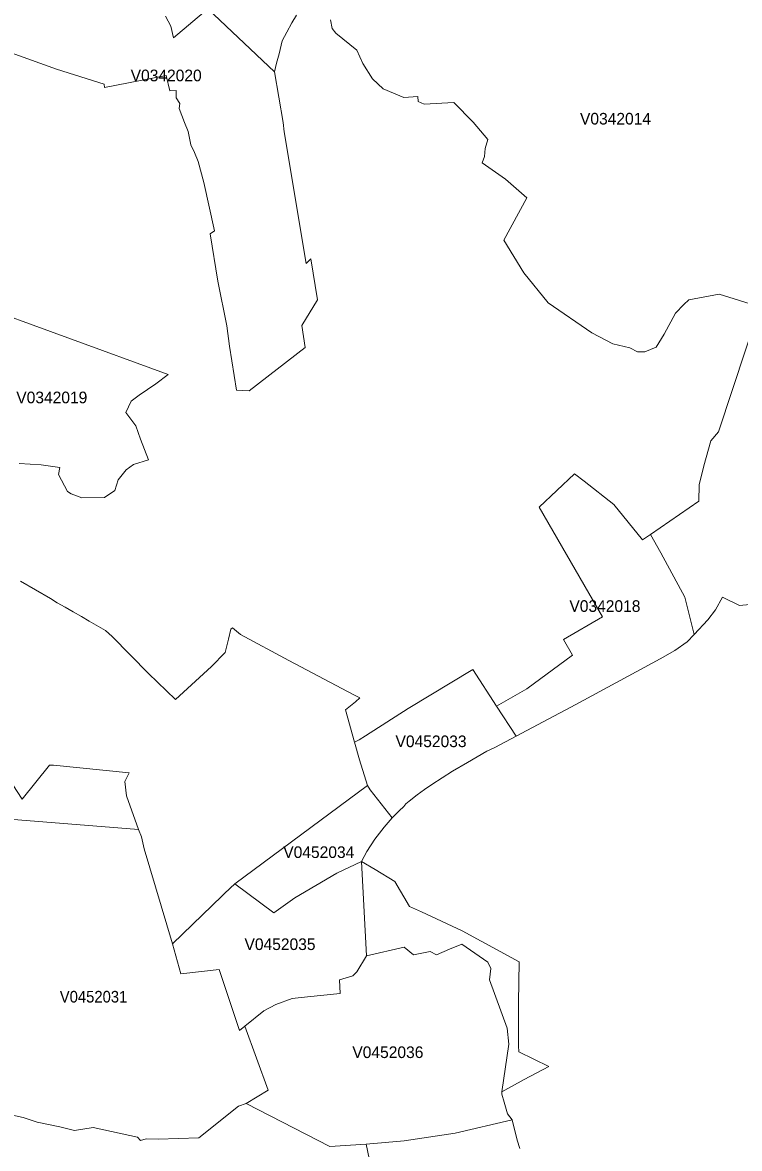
# Model space of a CAD drawing. Extents: x 369010 to 735936, y 6377141 to 6616555.
# Drawn here: x 496599 to 502753, y 6512722 to 6522393 of the extents above; entities that cross this region are included whole.
import ezdxf
from ezdxf.enums import TextEntityAlignment as Align

# ---------------------------------------------------------------- set-up
doc = ezdxf.new("R2010")
doc.units = 0
doc.header["$LTSCALE"] = 40
doc.layers.add('3', color=7, linetype='Continuous', lineweight=13)
doc.layers.add('4', color=7, linetype='Continuous')

msp = doc.modelspace()

# ---------------------------------------------------------------- linework, layer by layer
at = {"layer": '3'}
for points in [[(496460.53, 6522145.83), (496891.5, 6521990.91), (497298.81, 6521862.65), (497302.78, 6521834.51), (497831.57, 6521938.28), (497862.35, 6521806.21), (497916.14, 6521810.02), (497917.3, 6521747.29), (497948.08, 6521695.99), (497943.61, 6521653.95), (497988.46, 6521534.78), (498020.9, 6521455.51), (498042.58, 6521341.81), (498075.69, 6521276.76), (498105.14, 6521200.3), (498156.29, 6521018.91), (498246.49, 6520603.33), (498208.25, 6520579.16), (498274.62, 6520170.2), (498352.57, 6519786.73), (498375.58, 6519613.12), (498435.49, 6519233.95), (498545.22, 6519230.14), (499026.17, 6519601.37), (498996.71, 6519789.71), (499129.45, 6520010.66), (499072.68, 6520362.52), (499033.13, 6520324.12), (498845.78, 6521453.69), (498835.84, 6521534.95), (498760.21, 6521970.56), (498190.54, 6522510.93), (497895.78, 6522262.17), (497872.78, 6522362.14), (497826.6, 6522446.88)], [(498949.05, 6522455.15), (498911.31, 6522391.27), (498866.46, 6522310.5), (498826.74, 6522234.87), (498802.41, 6522124.48), (498778.08, 6522042.55), (498760.21, 6521970.56), (498835.84, 6521534.95), (498845.78, 6521453.69), (499033.13, 6520324.12), (499072.68, 6520362.52), (499129.45, 6520010.66), (498996.71, 6519789.71), (499026.17, 6519601.37), (498545.22, 6519230.14), (498435.49, 6519233.95), (498375.58, 6519613.12), (498352.57, 6519786.73), (498274.62, 6520170.2), (498208.25, 6520579.16), (498246.49, 6520603.33), (498156.29, 6521018.91), (498105.14, 6521200.3), (498075.69, 6521276.76), (498042.58, 6521341.81), (498020.9, 6521455.51), (497988.46, 6521534.78), (497943.61, 6521653.95), (497948.08, 6521695.99), (497917.3, 6521747.29), (497916.14, 6521810.02), (497862.35, 6521806.21), (497831.57, 6521938.28), (497302.78, 6521834.51), (497298.81, 6521862.65), (496891.5, 6521990.91), (496460.53, 6522145.83)], [(497826.6, 6522446.88), (497872.78, 6522362.14), (497895.78, 6522262.17), (498190.54, 6522510.93), (498760.21, 6521970.56), (498778.08, 6522042.55), (498802.41, 6522124.48), (498826.74, 6522234.87), (498866.46, 6522310.5), (498911.31, 6522391.27), (498949.05, 6522455.15)], [(499872.23, 6521748.62), (499693.82, 6521824.25), (499604.11, 6521908.99), (499519.54, 6522040.9), (499468.4, 6522155.09), (499289.16, 6522302.23), (499255.73, 6522340.79), (499242.98, 6522416.42)], [(499242.98, 6522416.42), (499255.73, 6522340.79), (499289.16, 6522302.23), (499468.4, 6522155.09), (499519.54, 6522040.9), (499604.11, 6521908.99), (499693.82, 6521824.25), (499872.23, 6521748.62), (499993.21, 6521758.05), (499994.54, 6521713.2), (500045.84, 6521691.35), (500302.04, 6521706.74), (500467.55, 6521536.44), (500592.84, 6521389.31), (500568.67, 6521310.2), (500564.37, 6521240.85), (500544.01, 6521187.23), (500745.76, 6521046.71), (500928.81, 6520887), (500730.53, 6520523.89), (500902.82, 6520241.7), (501111.03, 6519984.34), (501484.9, 6519726.32), (501664.64, 6519634.63), (501811.28, 6519600.21), (501878.97, 6519563.14), (501941.53, 6519563.14), (502037.19, 6519605.34), (502106.04, 6519715.07), (502204.51, 6519897.45), (502274.69, 6519970.28), (502316.89, 6520012.31)], [(496580.52, 6517595.62), (496710.94, 6517519.99), (496838.21, 6517446.67), (496896.8, 6517409.6), (496964.99, 6517370.37), (497033.01, 6517332.14), (497103.51, 6517291.92), (497169.88, 6517250.05), (497309.9, 6517169.78), (497367.66, 6517120.3), (497678.64, 6516802.36), (497911.01, 6516577.77), (498220, 6516863.1), (498338.17, 6516982.93), (498367.8, 6517095.47), (498385.67, 6517184.02), (498400.9, 6517194.77), (498469.58, 6517136.35), (498883.84, 6516913.91), (499443.08, 6516618.49), (499494.05, 6516592.34), (499456.65, 6516557.42), (499370.42, 6516489.06), (499449.2, 6516213), (499487.43, 6516232.04), (499542.38, 6516266.79), (499908.97, 6516501.31), (500463.74, 6516836.79), (500668.14, 6516521.83), (500926.49, 6516669.13), (501320.06, 6516959.59), (501242.27, 6517094.48), (501577.92, 6517287.29), (501033.74, 6518230.17), (501336.94, 6518515.5), (501419.86, 6518454.26), (501675.07, 6518252.51), (501920.51, 6517948.48), (501989.36, 6517994.32), (502404.28, 6518282.47), (502406.76, 6518422.98), (502446.31, 6518585.01), (502506.06, 6518800.49), (502572.43, 6518878.45), (502927.93, 6519951.24), (502577.39, 6520060.81), (502316.89, 6520012.31), (502274.69, 6519970.28), (502204.51, 6519897.45), (502106.04, 6519715.07), (502037.19, 6519605.34), (501941.53, 6519563.14), (501878.97, 6519563.14), (501811.28, 6519600.21), (501664.64, 6519634.63), (501484.9, 6519726.32), (501111.03, 6519984.34), (500902.82, 6520241.7), (500730.53, 6520523.89), (500928.81, 6520887), (500745.76, 6521046.71), (500544.01, 6521187.23), (500564.37, 6521240.85), (500568.67, 6521310.2), (500592.84, 6521389.31), (500467.55, 6521536.44), (500302.04, 6521706.74), (500045.84, 6521691.35), (499994.54, 6521713.2), (499993.21, 6521758.05), (499872.23, 6521748.62)], [(502316.89, 6520012.31), (502577.39, 6520060.81), (502927.93, 6519951.24), (502572.43, 6518878.45), (502506.06, 6518800.49), (502446.31, 6518585.01), (502406.76, 6518422.98), (502404.28, 6518282.47), (501989.36, 6517994.32), (502078.07, 6517838.42), (502284.12, 6517457.1), (502363.73, 6517135.85), (502482.39, 6517262.3), (502547.44, 6517347.86), (502608.01, 6517456.44), (502752.17, 6517384.94), (503229.31, 6517431.11)], [(496124.39, 6519998.74), (497848.94, 6519370.49), (497741.86, 6519288.73), (497600.19, 6519191.74), (497530.02, 6519139.45), (497484.01, 6519042.63), (497572.06, 6518927.77), (497610.29, 6518814.06), (497679.8, 6518637.47), (497550.87, 6518597.92), (497489.64, 6518550.58), (497418.3, 6518463.86), (497390.17, 6518373.16), (497301.46, 6518314.41), (497106.33, 6518310.6), (497016.96, 6518343.87), (496985.01, 6518364.22), (496907.23, 6518509.87), (496918.48, 6518571.1), (496757.61, 6518594.11), (496568.77, 6518604.37)], [(496568.77, 6518604.37), (496757.61, 6518594.11), (496918.48, 6518571.1), (496907.23, 6518509.87), (496985.01, 6518364.22), (497016.96, 6518343.87), (497106.33, 6518310.6), (497301.46, 6518314.41), (497390.17, 6518373.16), (497418.3, 6518463.86), (497489.64, 6518550.58), (497550.87, 6518597.92), (497679.8, 6518637.47), (497610.29, 6518814.06), (497572.06, 6518927.77), (497484.01, 6519042.63), (497530.02, 6519139.45), (497600.19, 6519191.74), (497741.86, 6519288.73), (497848.94, 6519370.49), (496124.39, 6519998.74)], [(496595.09, 6515723.61), (496831.09, 6516013.41), (496865.52, 6516013.41), (497515.29, 6515948.69), (497477.06, 6515874.71), (497489.8, 6515752.08), (497595.06, 6515462.44), (497621.21, 6515398.06), (497642.89, 6515295.95), (497885.85, 6514478.69), (498398.91, 6514974.04), (498404.54, 6514979.5), (498421.92, 6514996.22), (499559.1, 6515838.8), (499490.08, 6516060.91), (499449.2, 6516213), (499370.42, 6516489.06), (499456.65, 6516557.42), (499494.05, 6516592.34), (499443.08, 6516618.49), (498883.84, 6516913.91), (498469.58, 6517136.35), (498400.9, 6517194.77), (498385.67, 6517184.02), (498367.8, 6517095.47), (498338.17, 6516982.93), (498220, 6516863.1), (497911.01, 6516577.77), (497678.64, 6516802.36), (497367.66, 6517120.3), (497309.9, 6517169.78), (497169.88, 6517250.05), (497103.51, 6517291.92), (497033.01, 6517332.14), (496964.99, 6517370.37), (496896.8, 6517409.6), (496838.21, 6517446.67), (496710.94, 6517519.99), (496580.52, 6517595.62)], [(503229.31, 6517431.11), (502752.17, 6517384.94), (502608.01, 6517456.44), (502547.44, 6517347.86), (502482.39, 6517262.3), (502363.73, 6517135.85), (502305.31, 6517072.8), (502196.9, 6516998.82), (502073.1, 6516928.48), (501347.7, 6516536.56), (500836.62, 6516262.32)], [(500836.62, 6516262.32), (500651.75, 6516165.17), (500583.24, 6516133.89), (500417.73, 6516038.89), (500288.31, 6515963.75), (500111.72, 6515848.4), (500050.15, 6515805.86), (499986.59, 6515761.01), (499917.08, 6515705.73), (499889.11, 6515682.56), (499870.91, 6515659.23), (499832.34, 6515622.82), (499785.18, 6515576.81), (499772.27, 6515561.91), (499703.91, 6515481.81), (499624.14, 6515378.53), (499553.97, 6515272.94), (499508.62, 6515188.04), (499626.95, 6515119.02), (499795.11, 6515014.75), (499920.39, 6514802.08), (500023.83, 6514755.58), (500373.38, 6514590.57), (500861.61, 6514326.75), (500856.32, 6513975.22), (500857.31, 6513604.83), (500859.3, 6513552.03), (501116.82, 6513426.08), (500903.49, 6513315.69), (500713.98, 6513208.44), (500713.98, 6513189.08), (500732.19, 6513121.06), (500762.48, 6513020.27), (500783, 6512993.95), (500801.2, 6512967.64), (500843.74, 6512793.03), (500866.08, 6512722.03)], [(496219.89, 6513071.74), (496605.35, 6512989.65), (496723.35, 6512947.44), (496919.81, 6512909.21), (497044.93, 6512877.27), (497205.63, 6512902.76), (497584.14, 6512820.01), (497612.27, 6512792.04), (497659.44, 6512804.78), (497764.04, 6512803.46), (498112.43, 6512813.06), (498451.54, 6513087.13), (498517.91, 6513108.81), (498705.76, 6513223.51), (498505.66, 6513772.98), (498460.98, 6513735.91), (498286.7, 6514258.24), (497958.84, 6514223.81), (497885.85, 6514478.69), (497642.89, 6515295.95), (497621.21, 6515398.06), (497595.06, 6515462.44), (496486.68, 6515551.48)], [(499653.93, 6512253.98), (499547.51, 6512758.27), (499236.53, 6512739.57), (498517.91, 6513108.81), (498451.54, 6513087.13), (498112.43, 6512813.06), (497764.04, 6512803.46), (497659.44, 6512804.78), (497612.27, 6512792.04), (497584.14, 6512820.01), (497205.63, 6512902.76), (497044.93, 6512877.27), (496919.81, 6512909.21), (496723.35, 6512947.44), (496605.35, 6512989.65), (496219.89, 6513071.74)], [(500866.08, 6512722.03), (500843.74, 6512793.03), (500801.2, 6512967.64), (500311.98, 6512854.27), (499875.38, 6512788.89), (499547.51, 6512758.27), (499653.93, 6512253.98)]]:
    msp.add_lwpolyline(points, dxfattribs=at)
for points in [[(500668.14, 6516521.83), (500836.62, 6516262.32), (501347.7, 6516536.56), (502073.1, 6516928.48), (502196.9, 6516998.82), (502305.31, 6517072.8), (502363.73, 6517135.85), (502284.12, 6517457.1), (502078.07, 6517838.42), (501989.36, 6517994.32), (501920.51, 6517948.48), (501675.07, 6518252.51), (501419.86, 6518454.26), (501336.94, 6518515.5), (501033.74, 6518230.17), (501577.92, 6517287.29), (501242.27, 6517094.48), (501320.06, 6516959.59), (500926.49, 6516669.13)], [(493613.37, 6517200.73), (493598.97, 6516986.24), (494811.62, 6516983.26), (495126.73, 6516842.75), (495653.7, 6516147.3), (495780.14, 6516233.2), (495902.62, 6516360.8), (495957.4, 6516331.5), (496056.87, 6516234.52), (496239.42, 6515929.5), (496416.51, 6515681.74), (496466.32, 6515562.9), (496486.68, 6515551.48), (497595.06, 6515462.44), (497489.8, 6515752.08), (497477.06, 6515874.71), (497515.29, 6515948.69), (496865.52, 6516013.41), (496831.09, 6516013.41), (496595.09, 6515723.61), (496396.15, 6516024.83), (495528.25, 6516840.1), (495279.99, 6517165.15)], [(499449.2, 6516213), (499490.08, 6516060.91), (499559.1, 6515838.8), (499583.26, 6515803.22), (499772.27, 6515561.91), (499785.18, 6515576.81), (499832.34, 6515622.82), (499870.91, 6515659.23), (499889.11, 6515682.56), (499917.08, 6515705.73), (499986.59, 6515761.01), (500050.15, 6515805.86), (500111.72, 6515848.4), (500288.31, 6515963.75), (500417.73, 6516038.89), (500583.24, 6516133.89), (500651.75, 6516165.17), (500836.62, 6516262.32), (500668.14, 6516521.83), (500463.74, 6516836.79), (499908.97, 6516501.31), (499542.38, 6516266.79), (499487.43, 6516232.04)], [(499559.1, 6515838.8), (498421.92, 6514996.22), (498756.24, 6514745.31), (498934.98, 6514874.41), (499296.11, 6515086.25), (499508.62, 6515188.04), (499553.97, 6515272.94), (499624.14, 6515378.53), (499703.91, 6515481.81), (499772.27, 6515561.91), (499583.26, 6515803.22)], [(499508.62, 6515188.04), (499296.11, 6515086.25), (498934.98, 6514874.41), (498756.24, 6514745.31), (498421.92, 6514996.22), (498404.54, 6514979.5), (498398.91, 6514974.04), (497885.85, 6514478.69), (497958.84, 6514223.81), (498286.7, 6514258.24), (498460.98, 6513735.91), (498505.66, 6513772.98), (498670.84, 6513905.38), (498771.63, 6513957.85), (498912.8, 6514010.31), (499044.21, 6514024.38), (499325.74, 6514052.18), (499319.45, 6514169.53), (499432.98, 6514204.12), (499468.57, 6514241.02), (499552.64, 6514377.07)], [(499508.62, 6515188.04), (499552.64, 6514377.07), (499874.22, 6514451.05), (499953.49, 6514385.01), (500099.14, 6514414.47), (500151.44, 6514385.01), (500264.64, 6514434.33), (500370.56, 6514477.86), (500592.84, 6514323.28), (500619.15, 6514268.83), (500606.24, 6514171.68), (500758.67, 6513756.26), (500772.74, 6513617.07), (500713.98, 6513208.44), (500903.49, 6513315.69), (501116.82, 6513426.08), (500859.3, 6513552.03), (500857.31, 6513604.83), (500856.32, 6513975.22), (500861.61, 6514326.75), (500373.38, 6514590.57), (500023.83, 6514755.58), (499920.39, 6514802.08), (499795.11, 6515014.75), (499626.95, 6515119.02)], [(499552.64, 6514377.07), (499468.57, 6514241.02), (499432.98, 6514204.12), (499319.45, 6514169.53), (499325.74, 6514052.18), (499044.21, 6514024.38), (498912.8, 6514010.31), (498771.63, 6513957.85), (498670.84, 6513905.38), (498505.66, 6513772.98), (498705.76, 6513223.51), (498517.91, 6513108.81), (499236.53, 6512739.57), (499547.51, 6512758.27), (499875.38, 6512788.89), (500311.98, 6512854.27), (500801.2, 6512967.64), (500783, 6512993.95), (500762.48, 6513020.27), (500732.19, 6513121.06), (500713.98, 6513189.08), (500713.98, 6513208.44), (500772.74, 6513617.07), (500758.67, 6513756.26), (500606.24, 6514171.68), (500619.15, 6514268.83), (500592.84, 6514323.28), (500370.56, 6514477.86), (500264.64, 6514434.33), (500151.44, 6514385.01), (500099.14, 6514414.47), (499953.49, 6514385.01), (499874.22, 6514451.05)]]:
    msp.add_lwpolyline(points, close=True, dxfattribs=at)

# ---------------------------------------------------------------- texts
at = {"layer": '4'}
for s, p in [('V0342020', (497831.57, 6521888.28)), ('V0342014', (501688.78, 6521516.69)), ('V0342019', (496849.83, 6519122.66)), ('V0342018', (501597.89, 6517331.06)), ('V0452033', (500105.17, 6516169.45)), ('V0452034', (499141.56, 6515217.27)), ('V0452035', (498808.79, 6514426.84)), ('V0452036', (499734.68, 6513499.23))]:
    msp.add_text(s, height=100, dxfattribs=at).set_placement(p, align=Align.CENTER)
at = {"layer": '4', "width": 0.95}
msp.add_text('V0452031', height=100, dxfattribs=at).set_placement((497208.05, 6513975.88), align=Align.CENTER)

doc.saveas('drawing.dxf')
